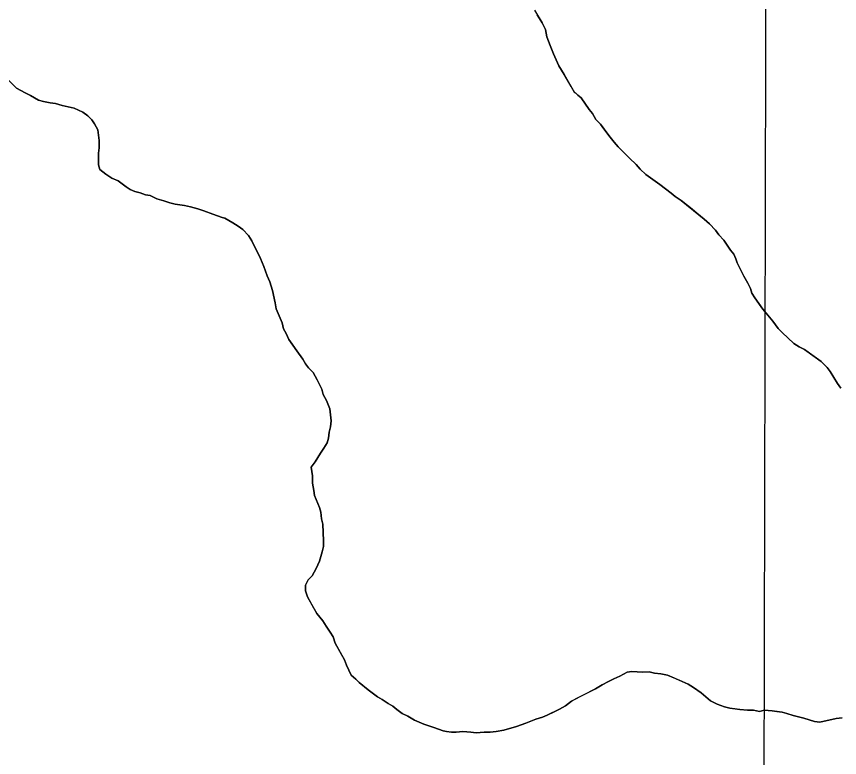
# Model space of a CAD drawing. Extents: x 3172231 to 3210228, y 940198 to 965780.
# Drawn here: x 3196879 to 3197406, y 946293 to 946767 of the extents above; entities that cross this region are included whole.
import ezdxf

# ---------------------------------------------------------------- set-up
doc = ezdxf.new("R2010")
doc.units = 0
for name, color, linetype in [('V-GRID-MAJR', 7, 'Continuous'), ('V-SITE-VEGE', 7, 'Continuous'), ('V-TOPO-SHOR', 7, 'Continuous')]:
    doc.layers.add(name, color=color, linetype=linetype)

msp = doc.modelspace()

# ---------------------------------------------------------------- linework, layer by layer
at = {"layer": 'V-GRID-MAJR'}
msp.add_spline([(3197355.974, 945678.243), (3197370.077, 951738.379), (3197384.187, 957801.599), (3197398.298, 963864.87), (3197398.305, 963867.904)], degree=3, dxfattribs=at)
at = {"layer": 'V-SITE-VEGE'}
for p, q in [((3197210.385, 946771.521), (3197215.126, 946763.364)), ((3197215.126, 946763.364), (3197217.283, 946759.069)), ((3197217.283, 946759.069), (3197218.155, 946754.342)), ((3197218.155, 946754.342), (3197220.312, 946748.757)), ((3197220.312, 946748.757), (3197222.471, 946743.607)), ((3197222.471, 946743.607), (3197225.924, 946735.875)), ((3197225.924, 946735.875), (3197229.37, 946730.297)), ((3196878.683, 946721.486), (3196871.794, 946728.349)), ((3197229.37, 946730.297), (3197235.84, 946718.705)), ((3196884.276, 946718.488), (3196878.683, 946721.486)), ((3196887.717, 946716.776), (3196884.276, 946718.488)), ((3196892.88, 946713.775), (3196887.717, 946716.776)), ((3197235.84, 946718.705), (3197236.698, 946718.275)), ((3197236.698, 946718.275), (3197237.99, 946716.989)), ((3197237.99, 946716.989), (3197240.143, 946715.273)), ((3197240.143, 946715.273), (3197245.314, 946707.976)), ((3196895.89, 946712.921), (3196892.88, 946713.775)), ((3196900.189, 946712.069), (3196895.89, 946712.921)), ((3196903.63, 946711.648), (3196900.189, 946712.069)), ((3196907.929, 946710.366), (3196903.63, 946711.648)), ((3196915.668, 946708.66), (3196907.929, 946710.366)), ((3196921.259, 946706.091), (3196915.668, 946708.66)), ((3196924.274, 946703.949), (3196921.259, 946706.091)), ((3197245.314, 946707.976), (3197247.469, 946705.401)), ((3197247.469, 946705.401), (3197249.623, 946701.537)), ((3196926.856, 946701.373), (3196924.274, 946703.949)), ((3196928.581, 946698.798), (3196926.856, 946701.373)), ((3197249.623, 946701.537), (3197252.638, 946698.534)), ((3196930.735, 946694.936), (3196928.581, 946698.798)), ((3196931.61, 946688.061), (3196930.735, 946694.936)), ((3197252.638, 946698.534), (3197257.809, 946691.237)), ((3197257.809, 946691.237), (3197261.256, 946686.947)), ((3196931.194, 946679.893), (3196931.618, 946683.334)), ((3196931.618, 946683.334), (3196931.61, 946688.061)), ((3197261.256, 946686.947), (3197263.84, 946683.942)), ((3197263.84, 946683.942), (3197271.16, 946676.649)), ((3196931.206, 946672.586), (3196931.194, 946679.893)), ((3197271.16, 946676.649), (3197275.465, 946672.789)), ((3197275.465, 946672.789), (3197278.047, 946669.786)), ((3196932.072, 946669.58), (3196931.206, 946672.586)), ((3196935.945, 946666.579), (3196932.072, 946669.58)), ((3197278.047, 946669.786), (3197281.494, 946666.354)), ((3196939.818, 946664.007), (3196935.945, 946666.579)), ((3196943.689, 946662.295), (3196939.818, 946664.007)), ((3196948.854, 946658.436), (3196943.689, 946662.295)), ((3197281.494, 946666.354), (3197290.53, 946659.925)), ((3196951.436, 946656.722), (3196948.854, 946658.436)), ((3197290.53, 946659.925), (3197297.845, 946654.351)), ((3196954.447, 946655.438), (3196951.436, 946656.722)), ((3196957.887, 946654.584), (3196954.447, 946655.438)), ((3196961.326, 946653.302), (3196957.887, 946654.584)), ((3196964.337, 946652.878), (3196961.326, 946653.302)), ((3196968.637, 946650.736), (3196964.337, 946652.878)), ((3197297.845, 946654.351), (3197300.43, 946652.206)), ((3197300.43, 946652.206), (3197304.303, 946649.634)), ((3196972.94, 946649.458), (3196968.637, 946650.736)), ((3196976.809, 946648.176), (3196972.94, 946649.458)), ((3196980.25, 946647.32), (3196976.809, 946648.176)), ((3196986.267, 946646.47), (3196980.25, 946647.32)), ((3196990.137, 946645.618), (3196986.267, 946646.47)), ((3197304.303, 946649.634), (3197318.936, 946637.627)), ((3196994.866, 946644.338), (3196990.137, 946645.618)), ((3196998.737, 946643.056), (3196994.866, 946644.338)), ((3197004.328, 946640.918), (3196998.737, 946643.056)), ((3197010.349, 946638.78), (3197004.328, 946640.918)), ((3197012.069, 946638.354), (3197010.349, 946638.78)), ((3197017.232, 946635.353), (3197012.069, 946638.354)), ((3197318.936, 946637.627), (3197322.38, 946634.624)), ((3197020.673, 946633.211), (3197017.232, 946635.353)), ((3197023.688, 946631.067), (3197020.673, 946633.211)), ((3197027.132, 946627.207), (3197023.688, 946631.067)), ((3197322.38, 946634.624), (3197326.255, 946630.764)), ((3197326.255, 946630.764), (3197328.41, 946627.759)), ((3197029.287, 946623.772), (3197027.132, 946627.207)), ((3197328.41, 946627.759), (3197331.424, 946624.327)), ((3197034.894, 946612.608), (3197029.287, 946623.772)), ((3197331.424, 946624.327), (3197335.733, 946617.888)), ((3197335.733, 946617.888), (3197337.888, 946615.314)), ((3197337.888, 946615.314), (3197339.182, 946612.307)), ((3197037.055, 946607.454), (3197034.894, 946612.608)), ((3197339.182, 946612.307), (3197340.046, 946609.731)), ((3197340.046, 946609.731), (3197344.361, 946601.142)), ((3197039.214, 946601.441), (3197037.055, 946607.454)), ((3197040.94, 946597.576), (3197039.214, 946601.441)), ((3197344.361, 946601.142), (3197346.946, 946596.849)), ((3197042.669, 946591.991), (3197040.94, 946597.576)), ((3197346.946, 946596.849), (3197348.672, 946593.415)), ((3197044.401, 946584.26), (3197042.669, 946591.991)), ((3197348.672, 946593.415), (3197349.539, 946590.406)), ((3197349.539, 946590.406), (3197351.261, 946587.402)), ((3197044.839, 946580.393), (3197044.401, 946584.26)), ((3197351.261, 946587.402), (3197356.43, 946580.105)), ((3197048.724, 946571.374), (3197044.839, 946580.393)), ((3197356.43, 946580.105), (3197362.894, 946572.38)), ((3197049.591, 946567.507), (3197048.724, 946571.374)), ((3197051.315, 946564.503), (3197049.591, 946567.507)), ((3197362.894, 946572.38), (3197366.341, 946567.661)), ((3197366.341, 946567.661), (3197368.923, 946565.085)), ((3197053.042, 946560.636), (3197051.315, 946564.503)), ((3197368.923, 946565.085), (3197376.243, 946558.222)), ((3197058.213, 946553.339), (3197053.042, 946560.636)), ((3197376.243, 946558.222), (3197379.685, 946556.079)), ((3197062.09, 946548.191), (3197058.213, 946553.339)), ((3197379.685, 946556.079), (3197383.128, 946554.367)), ((3197383.128, 946554.367), (3197393.888, 946546.65)), ((3197063.814, 946545.184), (3197062.09, 946548.191)), ((3197393.888, 946546.65), (3197397.761, 946542.79)), ((3197065.539, 946542.608), (3197063.814, 946545.184)), ((3197068.551, 946539.605), (3197065.539, 946542.608)), ((3197397.761, 946542.79), (3197399.485, 946540.214)), ((3197071.14, 946534.883), (3197068.551, 946539.605)), ((3197399.485, 946540.214), (3197404.227, 946532.487)), ((3197074.159, 946528.872), (3197071.14, 946534.883)), ((3197404.227, 946532.487), (3197406.383, 946529.482)), ((3197075.025, 946525.435), (3197074.159, 946528.872)), ((3197077.181, 946521.571), (3197075.025, 946525.435)), ((3197079.34, 946516.418), (3197077.181, 946521.571)), ((3197080.212, 946508.683), (3197079.34, 946516.418)), ((3197078.937, 946501.373), (3197079.791, 946504.814)), ((3197079.791, 946504.814), (3197080.212, 946508.683)), ((3197078.515, 946497.507), (3197078.937, 946501.373)), ((3197075.518, 946491.053), (3197077.661, 946494.496)), ((3197077.661, 946494.496), (3197078.515, 946497.507)), ((3197073.376, 946488.041), (3197075.518, 946491.053)), ((3197069.944, 946482.448), (3197073.376, 946488.041)), ((3197067.374, 946479.001), (3197069.944, 946482.448)), ((3197068.244, 946473.418), (3197067.374, 946479.001)), ((3197068.252, 946468.691), (3197068.244, 946473.418)), ((3197069.12, 946463.965), (3197068.252, 946468.691)), ((3197069.557, 946460.956), (3197069.12, 946463.965)), ((3197072.58, 946453.227), (3197069.557, 946460.956)), ((3197073.444, 946450.22), (3197072.58, 946453.227)), ((3197073.88, 946445.924), (3197073.444, 946450.22)), ((3197074.748, 946442.485), (3197073.88, 946445.924)), ((3197075.197, 946431.743), (3197074.748, 946442.485)), ((3197075.203, 946428.305), (3197075.197, 946431.743)), ((3197074.349, 946424.864), (3197075.203, 946428.305)), ((3197072.641, 946418.843), (3197074.349, 946424.864)), ((3197070.503, 946414.114), (3197072.641, 946418.843)), ((3197065.358, 946406.797), (3197067.933, 946409.379)), ((3197067.933, 946409.379), (3197070.503, 946414.114)), ((3197063.644, 946403.356), (3197065.358, 946406.797)), ((3197063.65, 946399.919), (3197063.644, 946403.356)), ((3197064.949, 946396.053), (3197063.65, 946399.919)), ((3197070.984, 946385.317), (3197064.949, 946396.053)), ((3197074.861, 946380.599), (3197070.984, 946385.317)), ((3197077.016, 946377.162), (3197074.861, 946380.599)), ((3197079.602, 946373.3), (3197077.016, 946377.162)), ((3197081.327, 946370.295), (3197079.602, 946373.3)), ((3197082.623, 946366.429), (3197081.327, 946370.295)), ((3197088.66, 946355.693), (3197082.623, 946366.429)), ((3197089.957, 946352.26), (3197088.66, 946355.693)), ((3197092.976, 946345.817), (3197089.957, 946352.26)), ((3197269.614, 946347.861), (3197264.891, 946345.275)), ((3197272.62, 946348.298), (3197269.614, 946347.861)), ((3197279.497, 946347.88), (3197272.62, 946348.298)), ((3197283.796, 946347.888), (3197279.497, 946347.88)), ((3197287.237, 946347.036), (3197283.796, 946347.888)), ((3197291.105, 946346.612), (3197287.237, 946347.036)), ((3197295.404, 946345.76), (3197291.105, 946346.612)), ((3197095.988, 946343.245), (3197092.976, 946345.817)), ((3197098.143, 946341.101), (3197095.988, 946343.245)), ((3197103.738, 946336.382), (3197098.143, 946341.101)), ((3197257.592, 946341.824), (3197253.725, 946339.667)), ((3197261.026, 946343.548), (3197257.592, 946341.824)), ((3197264.891, 946345.275), (3197261.026, 946343.548)), ((3197304.868, 946341.91), (3197295.404, 946345.76)), ((3197308.739, 946340.198), (3197304.868, 946341.91)), ((3197109.763, 946332.096), (3197103.738, 946336.382)), ((3197249.433, 946337.081), (3197233.974, 946329.317)), ((3197253.725, 946339.667), (3197249.433, 946337.081)), ((3197312.179, 946338.056), (3197308.739, 946340.198)), ((3197316.914, 946334.625), (3197312.179, 946338.056)), ((3197112.774, 946330.382), (3197109.763, 946332.096)), ((3197116.646, 946327.813), (3197112.774, 946330.382)), ((3197322.939, 946329.479), (3197316.914, 946334.625)), ((3197119.659, 946326.097), (3197116.646, 946327.813)), ((3197122.241, 946323.953), (3197119.659, 946326.097)), ((3197230.114, 946326.3), (3197226.249, 946324.146)), ((3197233.974, 946329.317), (3197230.114, 946326.3)), ((3197327.242, 946327.338), (3197322.939, 946329.479)), ((3197331.973, 946325.628), (3197327.242, 946327.338)), ((3197335.414, 946324.774), (3197331.973, 946325.628)), ((3197125.684, 946321.381), (3197122.241, 946323.953)), ((3197129.127, 946319.669), (3197125.684, 946321.381)), ((3197218.52, 946320.263), (3197215.514, 946318.966)), ((3197226.249, 946324.146), (3197218.52, 946320.263)), ((3197341.861, 946323.926), (3197335.414, 946324.774)), ((3197346.59, 946323.504), (3197341.861, 946323.926)), ((3197350.458, 946323.513), (3197346.59, 946323.504)), ((3197354.327, 946322.661), (3197350.458, 946323.513)), ((3197357.333, 946323.525), (3197354.327, 946322.661)), ((3197362.492, 946323.105), (3197357.333, 946323.525)), ((3197368.942, 946322.257), (3197362.492, 946323.105)), ((3197371.95, 946321.403), (3197368.942, 946322.257)), ((3197375.821, 946320.121), (3197371.95, 946321.403)), ((3197382.7, 946318.413), (3197375.821, 946320.121)), ((3197133.428, 946317.096), (3197129.127, 946319.669)), ((3197139.451, 946314.528), (3197133.428, 946317.096)), ((3197145.9, 946312.392), (3197139.451, 946314.528)), ((3197204.776, 946315.077), (3197198.763, 946312.918)), ((3197211.219, 946317.67), (3197204.776, 946315.077)), ((3197215.514, 946318.966), (3197211.219, 946317.67)), ((3197389.581, 946316.277), (3197382.7, 946318.413)), ((3197393.02, 946315.855), (3197389.581, 946316.277)), ((3197403.332, 946318.022), (3197393.02, 946315.855)), ((3197407.198, 946318.458), (3197403.332, 946318.022)), ((3197151.921, 946310.254), (3197145.9, 946312.392)), ((3197154.072, 946309.832), (3197151.921, 946310.254)), ((3197157.08, 946309.404), (3197154.072, 946309.832)), ((3197160.089, 946309.41), (3197157.08, 946309.404)), ((3197164.385, 946309.848), (3197160.089, 946309.41)), ((3197169.544, 946309.427), (3197164.385, 946309.848)), ((3197172.983, 946309.005), (3197169.544, 946309.427)), ((3197178.14, 946309.441), (3197172.983, 946309.005)), ((3197182.008, 946309.449), (3197178.14, 946309.441)), ((3197185.875, 946309.887), (3197182.008, 946309.449)), ((3197190.602, 946310.754), (3197185.875, 946309.887)), ((3197198.763, 946312.918), (3197190.602, 946310.754))]:
    msp.add_line(p, q, dxfattribs=at)
at = {"layer": 'V-TOPO-SHOR'}
for points in [[(3197399.485, 946540.214), (3197397.761, 946542.79), (3197393.886, 946546.65), (3197387.861, 946550.937), (3197383.128, 946554.367), (3197379.685, 946556.079), (3197376.243, 946558.222), (3197368.923, 946565.085), (3197366.341, 946567.659), (3197362.894, 946572.38), (3197356.432, 946580.105), (3197354.28, 946583.109), (3197351.261, 946587.402), (3197349.539, 946590.406), (3197348.672, 946593.415), (3197346.946, 946596.849), (3197344.361, 946601.142), (3197340.046, 946609.731), (3197339.182, 946612.307), (3197337.888, 946615.314), (3197335.733, 946617.888), (3197331.424, 946624.327), (3197328.41, 946627.759), (3197326.255, 946630.764), (3197322.38, 946634.624), (3197318.936, 946637.627), (3197314.203, 946641.485), (3197311.188, 946644.06), (3197304.303, 946649.634), (3197300.43, 946652.206), (3197297.845, 946654.351), (3197290.53, 946659.923), (3197281.492, 946666.354), (3197278.047, 946669.786), (3197275.465, 946672.789), (3197271.16, 946676.649), (3197266.853, 946680.94), (3197264.268, 946683.512), (3197263.838, 946683.942), (3197261.256, 946686.947), (3197257.809, 946691.237), (3197254.792, 946695.53), (3197252.638, 946698.534), (3197249.623, 946701.537), (3197247.469, 946705.401), (3197245.314, 946707.976), (3197240.143, 946715.273), (3197237.99, 946716.989), (3197236.698, 946718.275), (3197235.84, 946718.705), (3197233.683, 946722.568), (3197229.37, 946730.297), (3197225.924, 946735.877), (3197222.471, 946743.607), (3197220.312, 946748.759), (3197218.153, 946754.342), (3197217.283, 946759.069), (3197215.126, 946763.364), (3197212.11, 946768.514)], [(3196876.531, 946723.63), (3196878.683, 946721.486), (3196884.276, 946718.488), (3196887.717, 946716.776), (3196892.88, 946713.775), (3196895.89, 946712.921), (3196900.189, 946712.069), (3196903.63, 946711.648), (3196907.929, 946710.366), (3196911.799, 946709.514), (3196915.668, 946708.66), (3196921.261, 946706.091), (3196924.274, 946703.949), (3196926.856, 946701.375), (3196928.581, 946698.798), (3196930.735, 946694.936), (3196931.608, 946688.061), (3196931.618, 946683.332), (3196931.194, 946679.893), (3196931.206, 946672.586), (3196932.072, 946669.58), (3196935.945, 946666.579), (3196939.818, 946664.007), (3196943.689, 946662.295), (3196948.854, 946658.436), (3196951.436, 946656.722), (3196954.447, 946655.438), (3196957.887, 946654.584), (3196961.326, 946653.302), (3196964.337, 946652.878), (3196968.637, 946650.736), (3196972.938, 946649.456), (3196976.809, 946648.174), (3196980.25, 946647.32), (3196986.267, 946646.47), (3196990.137, 946645.618), (3196994.866, 946644.338), (3196998.737, 946643.056), (3197004.328, 946640.918), (3197010.349, 946638.78), (3197012.069, 946638.354), (3197017.232, 946635.353), (3197020.673, 946633.211), (3197023.688, 946631.067), (3197027.132, 946627.207), (3197029.287, 946623.772), (3197031.876, 946618.619), (3197034.894, 946612.608), (3197037.053, 946607.454), (3197039.214, 946601.441), (3197040.94, 946597.576), (3197042.669, 946591.991), (3197044.401, 946584.26), (3197044.839, 946580.391), (3197048.724, 946571.374), (3197049.591, 946567.507), (3197051.315, 946564.503), (3197053.042, 946560.636), (3197055.196, 946557.634), (3197058.213, 946553.339), (3197062.09, 946548.191), (3197063.814, 946545.184), (3197065.539, 946542.61), (3197068.551, 946539.605), (3197071.14, 946534.883), (3197074.159, 946528.872), (3197075.025, 946525.435), (3197077.181, 946521.571)], [(3197406.381, 946529.482), (3197404.227, 946532.487), (3197399.485, 946540.214)], [(3197077.181, 946521.571), (3197079.34, 946516.418), (3197079.776, 946512.549), (3197080.212, 946508.683), (3197079.791, 946504.814), (3197078.937, 946501.373), (3197078.515, 946497.507), (3197077.661, 946494.496), (3197075.518, 946491.053), (3197073.374, 946488.041), (3197069.946, 946482.448), (3197067.374, 946479.003), (3197068.244, 946473.418), (3197068.252, 946468.691), (3197069.12, 946463.965), (3197069.557, 946460.956), (3197072.58, 946453.227), (3197073.444, 946450.22), (3197073.882, 946445.924), (3197074.746, 946442.485), (3197075.197, 946431.743), (3197075.203, 946428.305), (3197074.349, 946424.864), (3197072.641, 946418.843), (3197070.503, 946414.112), (3197067.933, 946409.379), (3197065.358, 946406.797), (3197063.644, 946403.356), (3197063.65, 946399.917), (3197064.949, 946396.053), (3197067.535, 946391.328), (3197070.984, 946385.317), (3197074.861, 946380.599), (3197077.016, 946377.162), (3197079.602, 946373.3), (3197081.327, 946370.295), (3197082.623, 946366.429), (3197084.779, 946362.566), (3197086.936, 946358.701), (3197088.66, 946355.695), (3197089.957, 946352.26), (3197092.976, 946345.817), (3197095.988, 946343.245), (3197098.143, 946341.101), (3197103.738, 946336.382), (3197109.763, 946332.096), (3197112.774, 946330.382), (3197116.646, 946327.811), (3197119.659, 946326.097), (3197122.241, 946323.953), (3197125.684, 946321.381), (3197129.127, 946319.669), (3197133.428, 946317.096), (3197139.451, 946314.528), (3197145.9, 946312.392), (3197151.921, 946310.254), (3197154.072, 946309.83), (3197157.08, 946309.404), (3197160.089, 946309.41), (3197164.385, 946309.848), (3197169.544, 946309.427), (3197172.983, 946309.005), (3197178.14, 946309.443), (3197182.008, 946309.449), (3197185.875, 946309.887), (3197190.602, 946310.756), (3197198.763, 946312.918), (3197204.776, 946315.079), (3197211.219, 946317.67), (3197215.514, 946318.966), (3197218.52, 946320.263), (3197222.815, 946322.419), (3197226.249, 946324.143), (3197230.114, 946326.3), (3197233.974, 946329.317), (3197237.411, 946331.041), (3197240.845, 946332.768), (3197245.998, 946335.354), (3197249.433, 946337.081), (3197253.725, 946339.667), (3197257.592, 946341.824), (3197261.026, 946343.548), (3197264.891, 946345.275), (3197269.614, 946347.861), (3197272.62, 946348.298), (3197279.497, 946347.88), (3197283.796, 946347.888), (3197287.237, 946347.036), (3197291.105, 946346.612), (3197295.404, 946345.76), (3197300.567, 946343.622), (3197304.868, 946341.91), (3197308.739, 946340.198), (3197312.179, 946338.056), (3197316.914, 946334.625), (3197319.927, 946332.053), (3197322.939, 946329.479), (3197327.242, 946327.338), (3197331.973, 946325.628), (3197335.414, 946324.774), (3197338.852, 946324.35)], [(3197338.852, 946324.35), (3197341.861, 946323.926), (3197346.59, 946323.504), (3197350.458, 946323.513), (3197354.327, 946322.661), (3197357.333, 946323.525), (3197362.492, 946323.105), (3197365.503, 946322.681), (3197368.942, 946322.257), (3197371.95, 946321.403), (3197375.821, 946320.121), (3197382.7, 946318.413), (3197389.581, 946316.277), (3197393.02, 946315.855), (3197403.332, 946318.022), (3197407.198, 946318.458)]]:
    msp.add_lwpolyline(points, dxfattribs=at)

doc.saveas('drawing.dxf')
